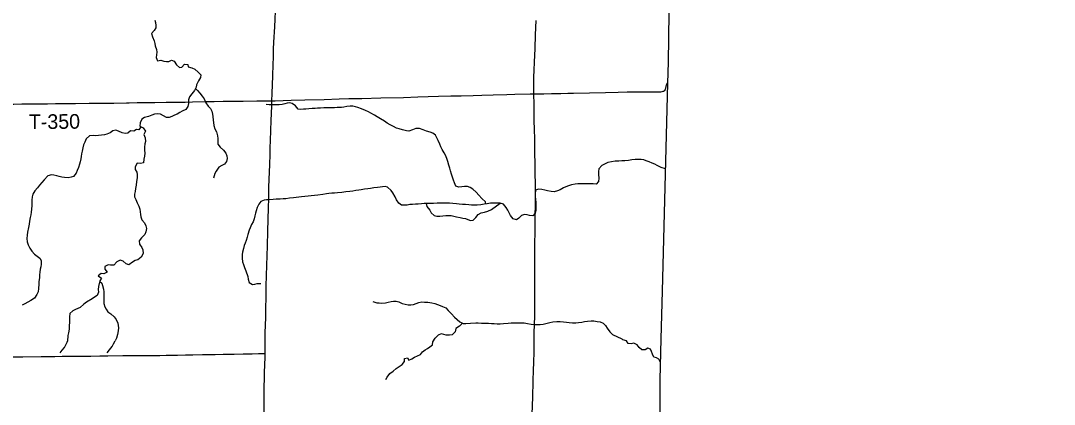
# Model space of a CAD drawing. Extents: x 1874609 to 2204689, y 815661 to 1281160.
# Drawn here: x 2045587 to 2066740, y 1091647 to 1099497 of the extents above; entities that cross this region are included whole.
import ezdxf

# ---------------------------------------------------------------- set-up
doc = ezdxf.new("R2010")
doc.units = 0
for name, color, linetype in [('GM_X_Adjacent_County', 7, 'Continuous'), ('GM_X_County', 7, 'Continuous'), ('GM_X_County_Road', 7, 'Continuous'), ('GM_X_Minor_River', 7, 'Continuous'), ('GM_X_Township', 7, 'Continuous'), ('GM_X_Township_Road', 7, 'Continuous'), ('GM_X_Township_Road_Text', 7, 'Continuous')]:
    doc.layers.add(name, color=color, linetype=linetype)

msp = doc.modelspace()

# ---------------------------------------------------------------- linework, layer by layer
at = {"layer": 'GM_X_Adjacent_County'}
msp.add_lwpolyline([(2059259, 1129509), (2059186, 1123686), (2059120, 1118390), (2059092, 1116134), (2059062, 1114191), (2059054, 1113649), (2058978, 1108653), (2058897, 1103161), (2058836, 1098648), (2058825, 1098215), (2058713, 1093964), (2058689, 1092990), (2058670, 1092146), (2058664, 1090110), (2061153, 1090093), (2061474, 1090093), (2065482, 1090095), (2066117, 1090095), (2068677, 1090072)], dxfattribs=at)
at = {"layer": 'GM_X_County'}
msp.add_lwpolyline([(2058897, 1103161), (2058836, 1098648), (2058825, 1098215), (2058713, 1093964), (2058689, 1092990), (2058670, 1092146), (2058664, 1090110), (2061153, 1090093), (2061474, 1090093), (2065482, 1090095), (2066117, 1090095), (2068677, 1090072)], dxfattribs=at)
at = {"layer": 'GM_X_County_Road'}
for points in [[(2056091, 1097999), (2056090, 1098076), (2056088, 1098191), (2056090, 1098338), (2056095, 1098486), (2056102, 1098650), (2056114, 1098929), (2056125, 1099208), (2056134, 1099503)], [(2056054, 1091448), (2056065, 1091793), (2056074, 1092121), (2056084, 1092351), (2056089, 1092498), (2056097, 1092728), (2056098, 1092843), (2056096, 1093007), (2056097, 1093122), (2056101, 1093269), (2056106, 1093466), (2056109, 1093745), (2056109, 1093860), (2056111, 1094284), (2056110, 1094467), (2056108, 1094647), (2056108, 1094767), (2056109, 1094850), (2056112, 1094965), (2056116, 1095139), (2056117, 1095336), (2056118, 1095467), (2056118, 1095549), (2056121, 1095680), (2056122, 1095762), (2056123, 1095926), (2056121, 1096189), (2056117, 1096336), (2056116, 1096451), (2056113, 1096632), (2056112, 1096730), (2056110, 1096878), (2056108, 1096943), (2056106, 1097058), (2056103, 1097288), (2056099, 1097436), (2056096, 1097567), (2056093, 1097780), (2056091, 1097999)]]:
    msp.add_lwpolyline(points, dxfattribs=at)
at = {"layer": 'GM_X_Minor_River'}
for points in [[(2048336, 1099509), (2048348, 1099458), (2048355, 1099398), (2048351, 1099348), (2048319, 1099298), (2048267, 1099236), (2048286, 1099168), (2048322, 1099085), (2048330, 1099029), (2048338, 1098979), (2048368, 1098907), (2048375, 1098854), (2048369, 1098796), (2048361, 1098742), (2048385, 1098678), (2048455, 1098686), (2048517, 1098671), (2048569, 1098659), (2048621, 1098663), (2048671, 1098687), (2048729, 1098671), (2048777, 1098594), (2048837, 1098538), (2048887, 1098544), (2048942, 1098608), (2049006, 1098601), (2049017, 1098549), (2049087, 1098533), (2049154, 1098503), (2049221, 1098446), (2049271, 1098386), (2049269, 1098332), (2049227, 1098268), (2049188, 1098187), (2049180, 1098137), (2049144, 1098067), (2049088, 1098001), (2049039, 1097937), (2049021, 1097879), (2049019, 1097803), (2049007, 1097739), (2048964, 1097681), (2048894, 1097645), (2048842, 1097617), (2048790, 1097583), (2048738, 1097563), (2048681, 1097537), (2048623, 1097514), (2048573, 1097514), (2048509, 1097552), (2048447, 1097584), (2048379, 1097591), (2048327, 1097587), (2048269, 1097563), (2048203, 1097535), (2048124, 1097516), (2048066, 1097480), (2048030, 1097408), (2048026, 1097339), (2048096, 1097301), (2048142, 1097239), (2048111, 1097167), (2048133, 1097102), (2048141, 1097026), (2048127, 1096974), (2048124, 1096906), (2048120, 1096844)], [(2049165, 1098108), (2049204, 1098069), (2049252, 1098013), (2049300, 1097952), (2049340, 1097900), (2049379, 1097814), (2049427, 1097749), (2049469, 1097697), (2049501, 1097647), (2049515, 1097584), (2049517, 1097534), (2049526, 1097464), (2049534, 1097410), (2049540, 1097352), (2049564, 1097283), (2049594, 1097221), (2049615, 1097137), (2049621, 1097087), (2049621, 1097032), (2049625, 1096970), (2049673, 1096908), (2049737, 1096849), (2049785, 1096787), (2049804, 1096729), (2049812, 1096677), (2049800, 1096613), (2049758, 1096559), (2049702, 1096533), (2049641, 1096501), (2049585, 1096417), (2049561, 1096367), (2049532, 1096275)], [(2055109, 1095748), (2055102, 1095792), (2055024, 1095859), (2054964, 1095925), (2054906, 1095990), (2054838, 1096052), (2054786, 1096084), (2054730, 1096103), (2054668, 1096101), (2054616, 1096097), (2054556, 1096091), (2054492, 1096112), (2054464, 1096180), (2054444, 1096236), (2054424, 1096298), (2054404, 1096355), (2054385, 1096425), (2054371, 1096477), (2054351, 1096543), (2054329, 1096616), (2054307, 1096674), (2054278, 1096742), (2054254, 1096793), (2054216, 1096863), (2054186, 1096913), (2054162, 1096971), (2054132, 1097042), (2054105, 1097102), (2054079, 1097152), (2054023, 1097195), (2053967, 1097213), (2053895, 1097233), (2053821, 1097266), (2053749, 1097290), (2053672, 1097292), (2053608, 1097262), (2053530, 1097238), (2053480, 1097243), (2053404, 1097263), (2053334, 1097281), (2053278, 1097298), (2053216, 1097328), (2053146, 1097364), (2053090, 1097401), (2053032, 1097441), (2052950, 1097489), (2052880, 1097530), (2052828, 1097562), (2052756, 1097606), (2052702, 1097633), (2052644, 1097659), (2052562, 1097695), (2052490, 1097720), (2052440, 1097734), (2052386, 1097744), (2052330, 1097746), (2052264, 1097739), (2052204, 1097727), (2052152, 1097719), (2052065, 1097717), (2052009, 1097716), (2051949, 1097714), (2051899, 1097714), (2051845, 1097710), (2051789, 1097710), (2051725, 1097707), (2051665, 1097705), (2051613, 1097703), (2051551, 1097699), (2051486, 1097693), (2051426, 1097688), (2051376, 1097684), (2051316, 1097678), (2051264, 1097688), (2051214, 1097751), (2051146, 1097805), (2051094, 1097813), (2051040, 1097809), (2050990, 1097798), (2050940, 1097782), (2050876, 1097776), (2050816, 1097772), (2050739, 1097774), (2050675, 1097775), (2050609, 1097779)], [(2048048, 1097327), (2048005, 1097265), (2047955, 1097271), (2047905, 1097238), (2047837, 1097246), (2047777, 1097196), (2047725, 1097188), (2047665, 1097200), (2047587, 1097235), (2047533, 1097255), (2047470, 1097243), (2047416, 1097205), (2047350, 1097175), (2047300, 1097164), (2047240, 1097154), (2047178, 1097144), (2047122, 1097142), (2047068, 1097148), (2046997, 1097141), (2046927, 1097077), (2046899, 1097013), (2046875, 1096955), (2046858, 1096894), (2046844, 1096826), (2046834, 1096772), (2046828, 1096718), (2046817, 1096668), (2046805, 1096610), (2046791, 1096558), (2046769, 1096494), (2046745, 1096431), (2046722, 1096379), (2046668, 1096311), (2046618, 1096292), (2046560, 1096284), (2046484, 1096290), (2046432, 1096298), (2046378, 1096307), (2046327, 1096319), (2046269, 1096335), (2046217, 1096343), (2046145, 1096323), (2046071, 1096243), (2046021, 1096183), (2045974, 1096130), (2045930, 1096076), (2045874, 1096014), (2045833, 1095948), (2045823, 1095895), (2045817, 1095823), (2045813, 1095769), (2045815, 1095713), (2045810, 1095641), (2045802, 1095579), (2045794, 1095524), (2045784, 1095468), (2045769, 1095396), (2045759, 1095332), (2045747, 1095264), (2045729, 1095166), (2045720, 1095111), (2045714, 1095041), (2045722, 1094969), (2045744, 1094909), (2045774, 1094844), (2045817, 1094778), (2045871, 1094718), (2045925, 1094675), (2045981, 1094637), (2046005, 1094587), (2046005, 1094513), (2045997, 1094463), (2045986, 1094410), (2045980, 1094348), (2045974, 1094298), (2045970, 1094232), (2045961, 1094162), (2045957, 1094102), (2045955, 1094015), (2045943, 1093951), (2045916, 1093891), (2045870, 1093821), (2045792, 1093769), (2045736, 1093737), (2045673, 1093704), (2045619, 1093674)], [(2048120, 1096844), (2048128, 1096783), (2048120, 1096723), (2048111, 1096661), (2048101, 1096591), (2048037, 1096575), (2047969, 1096579), (2047931, 1096507), (2047930, 1096451), (2047962, 1096399), (2047972, 1096347), (2047970, 1096282), (2047960, 1096208), (2047949, 1096132), (2047939, 1096060), (2047929, 1096002), (2047919, 1095948), (2047917, 1095894), (2047942, 1095835), (2047974, 1095771), (2048004, 1095703), (2048026, 1095642), (2048036, 1095588), (2048037, 1095530), (2048043, 1095480), (2048067, 1095424), (2048123, 1095357), (2048149, 1095299), (2048163, 1095243), (2048152, 1095173), (2048128, 1095122), (2048060, 1095055), (2048012, 1094995), (2048021, 1094924), (2048065, 1094858), (2048089, 1094808), (2048095, 1094735), (2048056, 1094655), (2047986, 1094603), (2047930, 1094588), (2047874, 1094558), (2047803, 1094498), (2047743, 1094524), (2047684, 1094575), (2047626, 1094599), (2047557, 1094563), (2047497, 1094497), (2047427, 1094493), (2047375, 1094499), (2047309, 1094466), (2047310, 1094413), (2047356, 1094349), (2047290, 1094319), (2047236, 1094321), (2047176, 1094274), (2047242, 1094231), (2047209, 1094171), (2047191, 1094119), (2047179, 1094055), (2047175, 1093997), (2047177, 1093941), (2047150, 1093874), (2047100, 1093839), (2047050, 1093807), (2046933, 1093739), (2046879, 1093697), (2046807, 1093631), (2046757, 1093609), (2046707, 1093589), (2046652, 1093561), (2046594, 1093503), (2046588, 1093439), (2046588, 1093385), (2046586, 1093323), (2046583, 1093259), (2046581, 1093187), (2046569, 1093110), (2046553, 1093058), (2046548, 1092938)], [(2058783, 1096465), (2058692, 1096489), (2058616, 1096532), (2058564, 1096564), (2058512, 1096584), (2058448, 1096610), (2058390, 1096629), (2058338, 1096647), (2058288, 1096657), (2058238, 1096659), (2058161, 1096654), (2058093, 1096646), (2058025, 1096636), (2057953, 1096628), (2057887, 1096627), (2057825, 1096625), (2057751, 1096623), (2057681, 1096609), (2057606, 1096592), (2057550, 1096570), (2057482, 1096530), (2057420, 1096462), (2057411, 1096410), (2057411, 1096348), (2057417, 1096275), (2057413, 1096209), (2057366, 1096151), (2057300, 1096157), (2057232, 1096156), (2057152, 1096158), (2057090, 1096158), (2057040, 1096158), (2056988, 1096157), (2056934, 1096151), (2056862, 1096137), (2056775, 1096113), (2056697, 1096075), (2056625, 1096036), (2056573, 1096014), (2056507, 1095996), (2056444, 1096000), (2056368, 1096016), (2056316, 1096029), (2056250, 1096043), (2056186, 1096047), (2056122, 1096029), (2056114, 1095953), (2056118, 1095895), (2056121, 1095843), (2056129, 1095777), (2056129, 1095694), (2056127, 1095612), (2056118, 1095560), (2056070, 1095502), (2056002, 1095512), (2055950, 1095525), (2055900, 1095531), (2055838, 1095507), (2055785, 1095459), (2055735, 1095421), (2055665, 1095439), (2055613, 1095512), (2055582, 1095566), (2055554, 1095622), (2055520, 1095677), (2055468, 1095741), (2055398, 1095765), (2055288, 1095766), (2055204, 1095762), (2055135, 1095752), (2055073, 1095742), (2055003, 1095731), (2054931, 1095723), (2054873, 1095721), (2054813, 1095721), (2054761, 1095726), (2054689, 1095732), (2054629, 1095734), (2054562, 1095740), (2054506, 1095747), (2054432, 1095753), (2054360, 1095761), (2054196, 1095762), (2054114, 1095760), (2054036, 1095758), (2053970, 1095757), (2053918, 1095757), (2053847, 1095753), (2053791, 1095751), (2053719, 1095745), (2053669, 1095742), (2053603, 1095736), (2053549, 1095732), (2053495, 1095724), (2053443, 1095720), (2053381, 1095719), (2053323, 1095763), (2053281, 1095833), (2053249, 1095890), (2053205, 1095974), (2053169, 1096024)], [(2053169, 1096024), (2053097, 1096093), (2053045, 1096103), (2052995, 1096099), (2052941, 1096089), (2052887, 1096083), (2052815, 1096074), (2052745, 1096062), (2052695, 1096056), (2052626, 1096046), (2052558, 1096035), (2052506, 1096027), (2052446, 1096019), (2052384, 1096009), (2052324, 1096001), (2052244, 1095992), (2052162, 1095984), (2052071, 1095974), (2052011, 1095970), (2051953, 1095965), (2051897, 1095959), (2051847, 1095955), (2051769, 1095943), (2051669, 1095928), (2051532, 1095912), (2051470, 1095908), (2051402, 1095902), (2051336, 1095893), (2051278, 1095885), (2051224, 1095879), (2051168, 1095871), (2051091, 1095862), (2051011, 1095854), (2050957, 1095850), (2050897, 1095844), (2050813, 1095843), (2050753, 1095839), (2050673, 1095833), (2050619, 1095829), (2050568, 1095823), (2050502, 1095798), (2050462, 1095744), (2050430, 1095677), (2050405, 1095609), (2050393, 1095559), (2050381, 1095503), (2050367, 1095439), (2050343, 1095379), (2050314, 1095327), (2050282, 1095261), (2050262, 1095211), (2050237, 1095121), (2050221, 1095070), (2050201, 1095002), (2050181, 1094946), (2050161, 1094894), (2050144, 1094836), (2050130, 1094762), (2050122, 1094712), (2050120, 1094636), (2050129, 1094559), (2050149, 1094509), (2050171, 1094449), (2050197, 1094381), (2050236, 1094260), (2050244, 1094208), (2050264, 1094142), (2050330, 1094097), (2050380, 1094105), (2050430, 1094117), (2050502, 1094119)], [(2053883, 1095755), (2053901, 1095695), (2053959, 1095622), (2053989, 1095566), (2054047, 1095510), (2054101, 1095497), (2054163, 1095497), (2054229, 1095505), (2054287, 1095509), (2054343, 1095510), (2054397, 1095508), (2054455, 1095496), (2054506, 1095484), (2054582, 1095467), (2054634, 1095455), (2054688, 1095449), (2054740, 1095429), (2054792, 1095406), (2054844, 1095416), (2054904, 1095466), (2054948, 1095530), (2055011, 1095566), (2055077, 1095580), (2055149, 1095602), (2055223, 1095636), (2055398, 1095765)], [(2047205, 1094157), (2047249, 1094127), (2047263, 1094077), (2047285, 1094000), (2047291, 1093946), (2047290, 1093838), (2047288, 1093770), (2047290, 1093707), (2047308, 1093643), (2047334, 1093593), (2047374, 1093541), (2047431, 1093496), (2047503, 1093438), (2047539, 1093380), (2047573, 1093309), (2047589, 1093209), (2047580, 1093147), (2047568, 1093077), (2047546, 1092998), (2047520, 1092946)], [(2052795, 1093751), (2052875, 1093725), (2052927, 1093720), (2052979, 1093718), (2053055, 1093724), (2053109, 1093734), (2053167, 1093748), (2053219, 1093757), (2053272, 1093759), (2053328, 1093745), (2053396, 1093713), (2053454, 1093696), (2053514, 1093684), (2053570, 1093682), (2053624, 1093692), (2053684, 1093712), (2053738, 1093731), (2053796, 1093741), (2053854, 1093739), (2053920, 1093735), (2054003, 1093724), (2054065, 1093708), (2054117, 1093692), (2054171, 1093672), (2054223, 1093651), (2054287, 1093623), (2054339, 1093569), (2054404, 1093496), (2054466, 1093428), (2054520, 1093382), (2054574, 1093335), (2054642, 1093299), (2054694, 1093301), (2054794, 1093310), (2054899, 1093314), (2054953, 1093314), (2055015, 1093310), (2055087, 1093307), (2055163, 1093307), (2055223, 1093303), (2055277, 1093299), (2055341, 1093294), (2055399, 1093296), (2055467, 1093300), (2055562, 1093310), (2055624, 1093311), (2055690, 1093313), (2055760, 1093315), (2055820, 1093317), (2055890, 1093312), (2055958, 1093302), (2056036, 1093288), (2056106, 1093279), (2056169, 1093279), (2056221, 1093283), (2056279, 1093289), (2056419, 1093320), (2056479, 1093334), (2056557, 1093344), (2056631, 1093344), (2056696, 1093337), (2056756, 1093327), (2056810, 1093319), (2056882, 1093315), (2056946, 1093316), (2057004, 1093322), (2057068, 1093330), (2057124, 1093340), (2057190, 1093350), (2057265, 1093355), (2057315, 1093353), (2057387, 1093343), (2057447, 1093333), (2057509, 1093310), (2057553, 1093260), (2057589, 1093208), (2057642, 1093127), (2057696, 1093077), (2057887, 1092989)], [(2054627, 1093307), (2054566, 1093245), (2054496, 1093195), (2054481, 1093127), (2054415, 1093071), (2054363, 1093061), (2054295, 1093063), (2054245, 1093078), (2054195, 1093088), (2054130, 1093060), (2054068, 1093000)], [(2053059, 1092152), (2053086, 1092205), (2053144, 1092275), (2053211, 1092324), (2053273, 1092380), (2053335, 1092419), (2053394, 1092463), (2053442, 1092523), (2053445, 1092581), (2053505, 1092600), (2053532, 1092550), (2053593, 1092577), (2053647, 1092611), (2053705, 1092638), (2053767, 1092666), (2053812, 1092719), (2053862, 1092763), (2053912, 1092792), (2053963, 1092824), (2054013, 1092866), (2054022, 1092926), (2054068, 1093000)], [(2058682, 1092502), (2058649, 1092572), (2058597, 1092595), (2058544, 1092613), (2058518, 1092676), (2058499, 1092726), (2058475, 1092778), (2058423, 1092793), (2058365, 1092761), (2058299, 1092760), (2058243, 1092811), (2058202, 1092861), (2058134, 1092898), (2058080, 1092886), (2058018, 1092891), (2057983, 1092948), (2057911, 1092968), (2057887, 1092989)], [(2046398, 1092697), (2046438, 1092753), (2046481, 1092809), (2046511, 1092866), (2046538, 1092920), (2046548, 1092938)], [(2047355, 1092698), (2047406, 1092761), (2047457, 1092829), (2047485, 1092887), (2047520, 1092946)]]:
    msp.add_lwpolyline(points, dxfattribs=at)
at = {"layer": 'GM_X_Township'}
msp.add_lwpolyline([(2058897, 1103161), (2058836, 1098648), (2058825, 1098215), (2058713, 1093964), (2058689, 1092990), (2058670, 1092146), (2058664, 1090110), (2057757, 1090102), (2056020, 1090082), (2050555, 1090094), (2045004, 1090142), (2044359, 1090148), (2041734, 1090195), (2039645, 1090210), (2036570, 1090263), (2034265, 1090277), (2031469, 1090285), (2031497, 1092453), (2031563, 1097593), (2031636, 1103280)], dxfattribs=at)
at = {"layer": 'GM_X_Township_Road'}
for points in [[(2050728, 1097858), (2050732, 1098009), (2050746, 1098370), (2050754, 1098600), (2050760, 1098747), (2050764, 1098911), (2050770, 1099059), (2050786, 1099370), (2050806, 1099846), (2050822, 1100190), (2050837, 1100485), (2050848, 1100714), (2050888, 1101353), (2050904, 1101599), (2050924, 1101894), (2050937, 1102064)], [(2056091, 1097999), (2056294, 1098002), (2056450, 1098005), (2056638, 1098009), (2056786, 1098013), (2056900, 1098015), (2057228, 1098020), (2057555, 1098029), (2057818, 1098034), (2057998, 1098038), (2058227, 1098041), (2058440, 1098043), (2058669, 1098043), (2058686, 1098044), (2058718, 1098047), (2058734, 1098052), (2058748, 1098057), (2058756, 1098062), (2058762, 1098066), (2058770, 1098071), (2058774, 1098076), (2058779, 1098083), (2058786, 1098099), (2058792, 1098115), (2058799, 1098149), (2058805, 1098183), (2058810, 1098200), (2058817, 1098215), (2058821, 1098222), (2058826, 1098228)], [(2047756, 1097816), (2047808, 1097817), (2047972, 1097820), (2048169, 1097822), (2048333, 1097823), (2048563, 1097826), (2048957, 1097832), (2049104, 1097835), (2049367, 1097842), (2049547, 1097844), (2049728, 1097847), (2049925, 1097849), (2050138, 1097851), (2050417, 1097856), (2050614, 1097857), (2050728, 1097858)], [(2050668, 1096080), (2050674, 1096254), (2050687, 1096550), (2050691, 1096763), (2050694, 1096894), (2050698, 1097042), (2050714, 1097452), (2050725, 1097747), (2050728, 1097858)], [(2050728, 1097858), (2050794, 1097859), (2051123, 1097868), (2051401, 1097876), (2051795, 1097887), (2052107, 1097895), (2052304, 1097901), (2052566, 1097907), (2052960, 1097917), (2053420, 1097927), (2053715, 1097937), (2054141, 1097950), (2054387, 1097956), (2054601, 1097961), (2054847, 1097968), (2055027, 1097972), (2055257, 1097980), (2055536, 1097987), (2055700, 1097992), (2056012, 1097997), (2056061, 1097998), (2056091, 1097999)], [(2045164, 1097788), (2045215, 1097789), (2045445, 1097790), (2045609, 1097792), (2045757, 1097793), (2045970, 1097796), (2046134, 1097798), (2046299, 1097800), (2046463, 1097802), (2046709, 1097804), (2046988, 1097806), (2047349, 1097809), (2047497, 1097810), (2047756, 1097816)], [(2050602, 1093494), (2050607, 1093679), (2050608, 1093761), (2050610, 1093859), (2050614, 1094056), (2050619, 1094286), (2050626, 1094483), (2050632, 1094696), (2050637, 1094876), (2050644, 1095205), (2050651, 1095418), (2050659, 1095680), (2050663, 1095844), (2050666, 1095992), (2050668, 1096080)], [(2050589, 1092686), (2050591, 1092859), (2050594, 1093138), (2050595, 1093236), (2050601, 1093449), (2050602, 1093494)], [(2045334, 1092619), (2045630, 1092620), (2046007, 1092623), (2046286, 1092627), (2046434, 1092629), (2046811, 1092632), (2047024, 1092635), (2047205, 1092639), (2047369, 1092641), (2047681, 1092643), (2048025, 1092647), (2048271, 1092648), (2048435, 1092649), (2048567, 1092653), (2048796, 1092655), (2048960, 1092657), (2049108, 1092660), (2049305, 1092665), (2049420, 1092666), (2049567, 1092667), (2049731, 1092671), (2049957, 1092674), (2050143, 1092679), (2050328, 1092682), (2050452, 1092684), (2050551, 1092686), (2050589, 1092686)], [(2050547, 1090085), (2050548, 1090107), (2050554, 1090451), (2050556, 1090615), (2050557, 1090780), (2050558, 1090893), (2050559, 1090975), (2050562, 1091091), (2050566, 1091177), (2050566, 1091270), (2050570, 1091385), (2050569, 1091499), (2050570, 1091663), (2050571, 1091729), (2050570, 1091884), (2050571, 1092039), (2050575, 1092140), (2050580, 1092317), (2050584, 1092432), (2050589, 1092629), (2050589, 1092686)]]:
    msp.add_lwpolyline(points, dxfattribs=at)

# ---------------------------------------------------------------- texts
at = {"layer": 'GM_X_Township_Road_Text'}
msp.add_text('T-350', height=300, rotation=0.557, dxfattribs=at).set_placement((2045756, 1097277))

doc.saveas('drawing.dxf')
